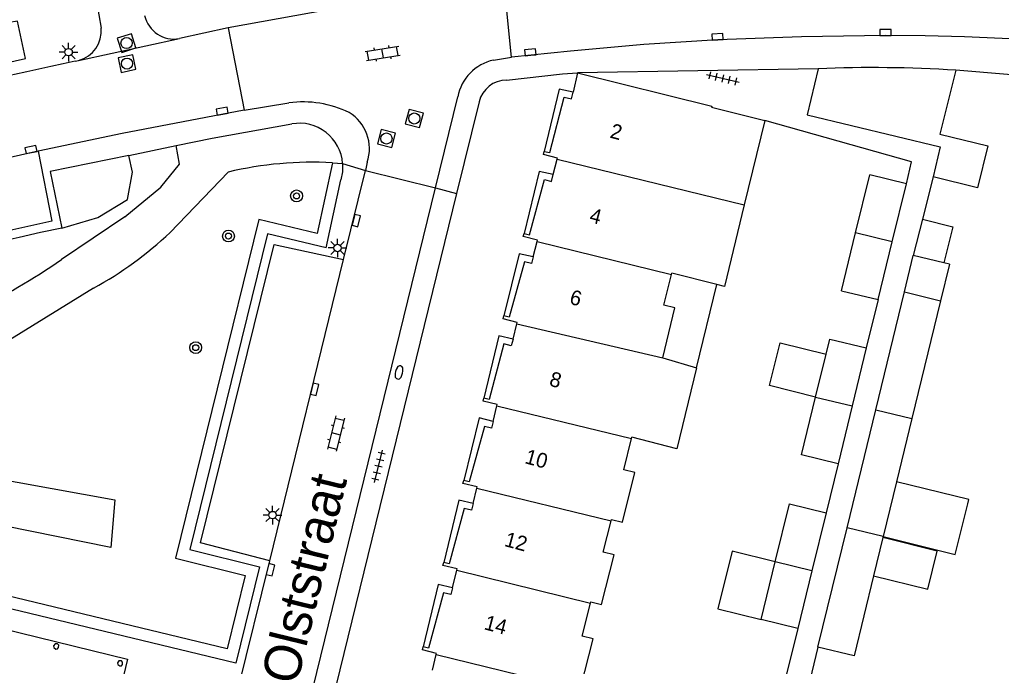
# Model space of a CAD drawing. Extents: x 125000 to 129004, y 397500 to 399008.
# Drawn here: x 127497 to 127563.1, y 398616.6 to 398660.1 of the extents above; entities that cross this region are included whole.
import ezdxf

# ---------------------------------------------------------------- set-up
doc = ezdxf.new("R2010")
doc.units = 0
for name, color, linetype in [('gg-afsc-erfafscheiding', 7, 'Continuous'), ('gg-afsc-muur', 7, 'Continuous'), ('gg-anno-huisnummerreeks BGT', 7, 'Continuous'), ('gg-anno-openbare ruimte label', 7, 'Continuous'), ('gg-bbg-bijgebouw', 7, 'Continuous'), ('gg-bbg-gedigitaliseerde bijgebouw', 7, 'Continuous'), ('gg-bbg-hoofdgebouw', 7, 'Continuous'), ('gg-bbg-luifel en loopbrug', 7, 'Continuous'), ('gg-bbg-onder overbouw', 7, 'Continuous'), ('gg-bbg-pand overbouw', 7, 'Continuous'), ('gg-bbg-pilaar onder overbouw', 7, 'Continuous'), ('gg-bbg-tussenscheiding', 7, 'Continuous'), ('gg-knt-onverhard', 7, 'Continuous'), ('gg-knt-verharding', 7, 'Continuous'), ('gg-knt-verharding nz', 7, 'Continuous'), ('gt-grn-groengrens', 7, 'Continuous'), ('gt-grn-weggrens', 7, 'Continuous'), ('gt-symb-boom', 7, 'Continuous'), ('gt-symb-brandkraan', 7, 'Continuous'), ('gt-symb-klinker verharding', 7, 'Continuous'), ('gt-symb-kolk', 7, 'Continuous'), ('gt-symb-lichtmast', 7, 'Continuous'), ('gt-symb-rioolschacht', 7, 'Continuous'), ('gt-symb-tegel verharding', 7, 'Continuous')]:
    doc.layers.add(name, color=color, linetype=linetype)

# ---------------------------------------------------------------- blocks, each defined once
blk = doc.blocks.new('gt0-KOLK')
at = {"layer": 'gt-symb-kolk'}
blk.add_lwpolyline([(0, 0), (0.375, 0), (0.375, 0.4), (-0.375, 0.4), (-0.375, 0), (0, 0)], dxfattribs=at)
blk = doc.blocks.new('gt0-TEG1')
at = {"layer": 'gt-symb-tegel verharding'}
for p, q in [((-1.125, 0), (1.125, 0)), ((-0.9, -0.25), (-0.9, 0.25)), ((-0.45, -0.25), (-0.45, 0.25)), ((0, -0.25), (0, 0.25)), ((0.45, -0.25), (0.45, 0.25)), ((0.9, -0.25), (0.9, 0.25))]:
    blk.add_line(p, q, dxfattribs=at)
blk = doc.blocks.new('gt0-KL1')
at = {"layer": 'gt-symb-klinker verharding'}
for p, q in [((-1.15, 0.3), (1.15, 0.3)), ((-1, -0.3), (-1, 0.3)), ((-0.5, 0.3), (-0.5, 0.45)), ((0, -0.3), (0, 0.3)), ((0.5, 0.3), (0.5, 0.45)), ((1, -0.3), (1, 0.3)), ((-1.15, -0.3), (1.15, -0.3)), ((-0.5, -0.45), (-0.5, -0.3)), ((0.5, -0.45), (0.5, -0.3))]:
    blk.add_line(p, q, dxfattribs=at)
blk = doc.blocks.new('gt0-LMAST')
at = {"layer": 'gt-symb-lichtmast'}
for p, q in [((-0.182, 0.173), (-0.447, 0.438)), ((-0.005, 0.246), (-0.005, 0.621)), ((0.172, 0.173), (0.437, 0.438)), ((-0.255, -0.004), (-0.63, -0.004)), ((-0.182, -0.181), (-0.447, -0.446)), ((-0.005, -0.254), (-0.005, -0.629)), ((0.437, -0.446), (0.172, -0.181)), ((0.245, -0.004), (0.62, -0.004))]:
    blk.add_line(p, q, dxfattribs=at)
blk.add_circle((-0.005, -0.004), 0.25, dxfattribs=at)
blk = doc.blocks.new('gt0-BR')
at = {"layer": 'gt-symb-brandkraan'}
for centre, radius, start, end in [((-0.244, 0), 0.206, 107.56694, 252.43307), ((0.599, -2.664), 3, 106.89205, 107.56694), ((0, -0.691), 0.938, 73.10799, 106.89205), ((-0.599, -2.664), 3, 72.43309, 73.10799), ((0.244, 0), 0.206, 287.56695, 72.43309), ((0.599, 2.664), 3, 252.43307, 253.10797), ((0, 0.691), 0.938, 253.10797, 286.89206), ((-0.599, 2.664), 3, 286.89206, 287.56695)]:
    blk.add_arc(centre, radius, start, end, dxfattribs=at)
blk = doc.blocks.new('gt0-RS')
at = {"layer": 'gt-symb-rioolschacht'}
blk.add_lwpolyline([(-0.5, -0.5), (0.5, -0.5), (0.5, 0.5), (-0.5, 0.5)], close=True, dxfattribs=at)
blk.add_circle((0, 0), 0.375, dxfattribs=at)
blk = doc.blocks.new('gt0-BOOM')
at = {"layer": 'gt-symb-boom'}
for radius in [0.4, 0.2]:
    blk.add_circle((0, 0), radius, dxfattribs=at)

msp = doc.modelspace()

# ---------------------------------------------------------------- linework, layer by layer
at = {"layer": 'gg-afsc-erfafscheiding'}
for p, q in [((127554.761, 398641.255), (127553.971, 398638)), ((127552.066, 398630.193), (127551.266, 398626.908)), ((127549.353, 398619.101), (127548.515, 398615.681))]:
    msp.add_line(p, q, dxfattribs=at)
at = {"layer": 'gg-afsc-muur'}
for p, q in [((127558.463, 398649.537), (127557.745, 398646.67)), ((127550.714, 398617.853), (127549.773, 398613.989))]:
    msp.add_line(p, q, dxfattribs=at)
for points in [[(127573.312, 398655.079), (127566.91, 398655.992), (127563.466, 398656.415), (127560.008, 398656.703)], [(127556.672, 398649.058), (127557.022, 398650.529), (127547.133, 398653.317)]]:
    msp.add_lwpolyline(points, dxfattribs=at)
at = {"layer": 'gg-bbg-bijgebouw'}
for p, q in [((127550.721, 398656.807), (127549.981, 398653.702)), ((127556.672, 398649.058), (127554.205, 398649.663)), ((127555.716, 398645.154), (127556.672, 398649.058)), ((127554.761, 398641.255), (127555.716, 398645.154)), ((127556.538, 398641.779), (127557.135, 398644.233)), ((127559.187, 398643.731), (127557.135, 398644.233)), ((127559.564, 398643.639), (127558.967, 398641.186)), ((127559.564, 398643.639), (127559.187, 398643.731)), ((127552.295, 398641.858), (127554.761, 398641.255)), ((127554.604, 398633.834), (127556.538, 398641.779)), ((127558.967, 398641.186), (127557.034, 398633.242)), ((127551.505, 398638.602), (127553.971, 398638)), ((127553.971, 398638), (127553.018, 398634.094)), ((127553.018, 398634.094), (127552.066, 398630.193)), ((127552.671, 398625.895), (127554.604, 398633.834)), ((127557.034, 398633.242), (127556, 398628.995)), ((127552.066, 398630.193), (127549.6, 398630.795)), ((127556, 398628.995), (127555.101, 398625.303)), ((127551.266, 398626.908), (127550.309, 398623.003)), ((127550.714, 398617.853), (127552.671, 398625.895)), ((127555.082, 398625.226), (127554.458, 398622.659)), ((127555.101, 398625.303), (127555.082, 398625.226)), ((127546.887, 398619.705), (127547.843, 398623.607)), ((127550.309, 398623.003), (127549.353, 398619.101)), ((127554.458, 398622.659), (127553.144, 398617.26)), ((127549.353, 398619.101), (127546.887, 398619.705)), ((127553.144, 398617.26), (127550.714, 398617.853))]:
    msp.add_line(p, q, dxfattribs=at)
for points in [[(127560.008, 398656.703), (127558.913, 398652.389), (127562.155, 398651.604), (127561.465, 398648.787), (127558.463, 398649.537)], [(127549.981, 398653.702), (127558.946, 398651.55), (127558.463, 398649.537)], [(127547.843, 398623.607), (127548.8, 398627.512), (127551.266, 398626.908)]]:
    msp.add_lwpolyline(points, dxfattribs=at)
msp.add_arc((127554.376, 398568.448), 88.435, 86.34836, 92.36844, dxfattribs=at)
at = {"layer": 'gg-bbg-gedigitaliseerde bijgebouw'}
for p, q in [((127553.249, 398645.758), (127554.205, 398649.663)), ((127552.295, 398641.858), (127553.249, 398645.758)), ((127551.257, 398637.586), (127551.505, 398638.602)), ((127550.552, 398634.696), (127551.257, 398637.586)), ((127549.6, 398630.795), (127550.552, 398634.696))]:
    msp.add_line(p, q, dxfattribs=at)
at = {"layer": 'gg-bbg-hoofdgebouw'}
for p, q in [((127534.518, 398656.534), (127534.229, 398655.219)), ((127543.55, 398654.207), (127547.133, 398653.317)), ((127547.133, 398653.317), (127545.754, 398647.635)), ((127532.893, 398649.678), (127533.15, 398650.705)), ((127531.542, 398644.139), (127531.798, 398645.176)), ((127540.85, 398642.96), (127540.871, 398643.048)), ((127543.908, 398642.278), (127540.871, 398643.048)), ((127530.183, 398638.599), (127530.438, 398639.637)), ((127540.263, 398637.336), (127542.533, 398636.66)), ((127528.834, 398633.054), (127529.089, 398634.1)), ((127538.155, 398631.897), (127538.177, 398631.985)), ((127527.492, 398627.525), (127527.737, 398628.561)), ((127526.104, 398621.845), (127526.39, 398623.028)), ((127524.76, 398616.305), (127525.005, 398617.358))]:
    msp.add_line(p, q, dxfattribs=at)
for points in [[(127534.518, 398656.534), (127543.569, 398654.285), (127543.55, 398654.207)], [(127533.15, 398650.705), (127533.172, 398650.793), (127532.228, 398651.035), (127532.279, 398651.236)], [(127545.754, 398647.635), (127544.423, 398642.147), (127543.908, 398642.278)], [(127531.798, 398645.176), (127531.82, 398645.264), (127530.874, 398645.503), (127530.925, 398645.709)], [(127540.263, 398637.336), (127541.082, 398640.694), (127540.344, 398640.873), (127540.85, 398642.96)], [(127530.438, 398639.637), (127530.46, 398639.725), (127529.514, 398639.963), (127529.565, 398640.167)], [(127542.533, 398636.66), (127541.201, 398631.217), (127538.177, 398631.985)], [(127529.089, 398634.1), (127529.111, 398634.188), (127528.164, 398634.423), (127528.214, 398634.627)], [(127536.783, 398626.361), (127536.805, 398626.449), (127537.543, 398626.265), (127538.376, 398629.621), (127537.638, 398629.803), (127538.155, 398631.897)], [(127527.737, 398628.561), (127527.758, 398628.649), (127526.81, 398628.876), (127526.859, 398629.075)], [(127535.4, 398620.817), (127535.422, 398620.905), (127536.149, 398620.723), (127536.988, 398624.077), (127536.26, 398624.258), (127536.783, 398626.361)], [(127526.39, 398623.028), (127526.411, 398623.116), (127525.462, 398623.353), (127525.513, 398623.557)], [(127533.978, 398615.16), (127534, 398615.248), (127534.727, 398615.064), (127535.571, 398618.417), (127534.844, 398618.599), (127535.4, 398620.817)], [(127525.005, 398617.358), (127525.023, 398617.435), (127524.078, 398617.666), (127524.128, 398617.872)]]:
    msp.add_lwpolyline(points, dxfattribs=at)
at = {"layer": 'gg-bbg-luifel en loopbrug'}
for p, q in [((127557.745, 398646.67), (127557.135, 398644.233)), ((127542.533, 398636.66), (127543.908, 398642.278))]:
    msp.add_line(p, q, dxfattribs=at)
for points in [[(127557.745, 398646.67), (127559.788, 398646.164), (127559.187, 398643.731)], [(127550.552, 398634.696), (127547.449, 398635.463), (127548.163, 398638.351), (127551.257, 398637.586)], [(127555.101, 398625.303), (127559.955, 398624.103), (127560.795, 398627.5), (127560.867, 398627.792), (127556, 398628.995)], [(127554.458, 398622.659), (127558.112, 398621.755), (127558.747, 398624.32), (127555.082, 398625.226)], [(127547.843, 398623.607), (127544.931, 398624.327), (127543.966, 398620.427), (127546.887, 398619.705)]]:
    msp.add_lwpolyline(points, dxfattribs=at)
at = {"layer": 'gg-bbg-onder overbouw'}
for points in [[(127532.279, 398651.236), (127532.651, 398651.154), (127533.632, 398654.888), (127534.128, 398654.782), (127534.229, 398655.219)], [(127530.925, 398645.709), (127531.295, 398645.619), (127532.29, 398649.347), (127532.776, 398649.223), (127532.893, 398649.678)], [(127531.542, 398644.139), (127531.431, 398643.684), (127530.95, 398643.796), (127529.933, 398640.074), (127529.565, 398640.167)], [(127530.183, 398638.599), (127530.064, 398638.146), (127529.572, 398638.271), (127528.585, 398634.54), (127528.214, 398634.627)], [(127528.834, 398633.054), (127528.727, 398632.601), (127528.251, 398632.714), (127527.23, 398628.992), (127526.859, 398629.075)], [(127527.492, 398627.525), (127527.381, 398627.074), (127526.89, 398627.191), (127525.879, 398623.467), (127525.513, 398623.557)], [(127526.104, 398621.845), (127525.988, 398621.397), (127525.496, 398621.517), (127524.498, 398617.789), (127524.128, 398617.872)]]:
    msp.add_lwpolyline(points, dxfattribs=at)
at = {"layer": 'gg-bbg-pand overbouw'}
for points in [[(127534.229, 398655.219), (127533.293, 398655.435), (127532.279, 398651.236)], [(127532.893, 398649.678), (127531.949, 398649.889), (127530.925, 398645.709)], [(127531.542, 398644.139), (127530.595, 398644.349), (127529.565, 398640.167)], [(127530.183, 398638.599), (127529.231, 398638.826), (127528.214, 398634.627)], [(127528.834, 398633.054), (127527.892, 398633.289), (127526.859, 398629.075)], [(127527.492, 398627.525), (127526.531, 398627.743), (127525.513, 398623.557)], [(127526.104, 398621.845), (127525.15, 398622.066), (127524.128, 398617.872)], [(127489.75, 398620.589), (127504.232, 398617.045), (127503.23, 398612.945)]]:
    msp.add_lwpolyline(points, dxfattribs=at)
at = {"layer": 'gg-bbg-pilaar onder overbouw'}
for points in [[(127499.394, 398617.726), (127499.506, 398617.742), (127499.588, 398617.822), (127499.59, 398617.988), (127499.51, 398618.07), (127499.344, 398618.072), (127499.244, 398617.938), (127499.26, 398617.826), (127499.394, 398617.726)], [(127503.7, 398616.587), (127503.812, 398616.603), (127503.894, 398616.683), (127503.896, 398616.849), (127503.816, 398616.931), (127503.65, 398616.933), (127503.55, 398616.799), (127503.566, 398616.687), (127503.7, 398616.587)]]:
    msp.add_lwpolyline(points, dxfattribs=at)
at = {"layer": 'gg-bbg-tussenscheiding'}
for p, q in [((127533.15, 398650.705), (127545.754, 398647.635)), ((127555.716, 398645.154), (127553.249, 398645.758)), ((127531.798, 398645.176), (127540.85, 398642.96)), ((127556.538, 398641.779), (127558.967, 398641.186)), ((127530.438, 398639.637), (127540.263, 398637.336)), ((127550.552, 398634.696), (127553.018, 398634.094)), ((127529.089, 398634.1), (127538.155, 398631.897)), ((127554.604, 398633.834), (127557.034, 398633.242)), ((127527.737, 398628.561), (127536.783, 398626.361)), ((127555.101, 398625.303), (127552.671, 398625.895)), ((127526.39, 398623.028), (127535.4, 398620.817)), ((127550.309, 398623.003), (127547.843, 398623.607)), ((127525.005, 398617.358), (127533.978, 398615.16))]:
    msp.add_line(p, q, dxfattribs=at)
at = {"layer": 'gg-knt-onverhard'}
for p, q in [((127518.019, 398650.474), (127518.71, 398650.431)), ((127511.005, 398649.848), (127507.086, 398645.783)), ((127504.053, 398646.826), (127499.772, 398643.967)), ((127501.942, 398642.034), (127496.299, 398638.547))]:
    msp.add_line(p, q, dxfattribs=at)
msp.add_lwpolyline([(127504.053, 398646.826), (127506.457, 398648.833), (127507.714, 398650.376), (127507.508, 398651.63)], dxfattribs=at)
for centre, radius, start, end in [((127516.685, 398625.809), 24.701, 86.90517, 103.29511), ((127490.18, 398663.576), 24.544, 298.63436, 313.53554), ((127479.518, 398672.345), 34.864, 282.69945, 305.5174)]:
    msp.add_arc(centre, radius, start, end, dxfattribs=at)
at = {"layer": 'gg-knt-verharding'}
for p, q in [((127530.081, 398657.583), (127529.589, 398662.522)), ((127502.146, 398661.345), (127502.46, 398659.548)), ((127511.002, 398659.553), (127507.719, 398658.838)), ((127511.002, 398659.553), (127512.073, 398654.027)), ((127500.934, 398657.357), (127507.719, 398658.838)), ((127500.703, 398657.307), (127500.934, 398657.357)), ((127527.896, 398654.581), (127526.385, 398648.41)), ((127504.308, 398650.974), (127507.508, 398651.63)), ((127498.2, 398651.244), (127499.132, 398646.532)), ((127518.763, 398643.948), (127520.253, 398649.95)), ((127520.253, 398649.95), (127524.953, 398648.782)), ((127509.166, 398584.19), (127524.953, 398648.782)), ((127517.591, 398644.734), (127518.588, 398649.323)), ((127509.955, 398608.058), (127513.796, 398623.67))]:
    msp.add_line(p, q, dxfattribs=at)
for points in [[(127529.589, 398662.522), (127524.911, 398661.947), (127517.734, 398660.779), (127511.002, 398659.553)], [(127495.238, 398657.028), (127497.363, 398657.498), (127496.806, 398660.002), (127496.26, 398659.912)], [(127590.016, 398655.736), (127587.995, 398656.271), (127581.225, 398657.306), (127576.599, 398657.899), (127571.127, 398658.365), (127565.648, 398658.727), (127560.587, 398658.958), (127557.924, 398659.03), (127555.261, 398659.045), (127549.612, 398658.951), (127543.965, 398658.752), (127538.998, 398658.439), (127534.042, 398657.992), (127530.081, 398657.583)], [(127529.75, 398656.039), (127533.516, 398656.461), (127534.518, 398656.534)], [(127512.073, 398654.027), (127503.866, 398652.439), (127498.2, 398651.244)], [(127507.508, 398651.63), (127509.929, 398652.126), (127515.292, 398653.09)], [(127504.308, 398650.974), (127499.009, 398649.888), (127499.795, 398646.074)], [(127518.71, 398650.431), (127518.707, 398649.871), (127518.588, 398649.323)], [(127526.385, 398648.41), (127516.35, 398607.438), (127521.195, 398606.27)], [(127517.591, 398644.734), (127513.656, 398645.687), (127508.428, 398624.424), (127513.122, 398623.265), (127511.521, 398616.775), (127490.081, 398621.942)], [(127513.796, 398623.67), (127509.133, 398624.868), (127514.089, 398644.978), (127518.763, 398643.948)]]:
    msp.add_lwpolyline(points, dxfattribs=at)
for centre, radius, start, end in [((127507.351, 398660.829), 2.025, 192.78603, 280.47957), ((127500.371, 398659.376), 2.096, 285.57711, 4.70958), ((127549.802, 398422.428), 239.956, 101.80698, 114.55555), ((127529.757, 398654.123), 1.916, 90.19567, 166.1679), ((127515.803, 398650.221), 2.914, 4.13116, 100.10727), ((127542.376, 398443.31), 207.772, 102.01281, 114.82348), ((127542.026, 398443.986), 206.453, 101.80336, 114.85338)]:
    msp.add_arc(centre, radius, start, end, dxfattribs=at)
at = {"layer": 'gg-knt-verharding nz'}
for p, q in [((127528.866, 398657.387), (127530.081, 398657.583)), ((127524.953, 398648.782), (127526.464, 398654.908)), ((127512.073, 398654.027), (127515.097, 398654.51)), ((127520.365, 398650.51), (127520.253, 398649.95)), ((127513.796, 398623.67), (127518.763, 398643.948))]:
    msp.add_line(p, q, dxfattribs=at)
msp.add_lwpolyline([(127498.2, 398651.244), (127492.724, 398650.025), (127487.703, 398648.801), (127482.047, 398647.144), (127475.264, 398645.026), (127469.482, 398642.955), (127463.729, 398640.802), (127458.626, 398638.665), (127453.103, 398636.24)], dxfattribs=at)
for centre, radius, start, end in [((127529.529, 398654.342), 3.116, 102.27439, 169.5332), ((127516.038, 398647.453), 7.12, 64.11116, 97.59795), ((127517.667, 398651.424), 2.848, 341.28156, 58.70114)]:
    msp.add_arc(centre, radius, start, end, dxfattribs=at)
at = {"layer": 'gt-grn-groengrens'}
for points in [[(127499.795, 398646.074), (127502.227, 398646.793), (127504.227, 398647.994), (127504.552, 398649.845), (127504.308, 398650.974)], [(127518.019, 398650.474), (127516.983, 398645.704), (127513.069, 398646.652), (127507.46, 398623.839), (127512.154, 398622.68), (127510.935, 398617.739), (127490.27, 398622.719), (127490.2, 398622.428)], [(127483.465, 398628.536), (127483.856, 398631.297), (127503.376, 398627.777), (127503.092, 398624.554), (127483.465, 398628.536)]]:
    msp.add_lwpolyline(points, dxfattribs=at)
at = {"layer": 'gt-grn-weggrens'}
for p, q in [((127550.721, 398656.807), (127534.518, 398656.534)), ((127518.71, 398650.431), (127520.253, 398649.95)), ((127524.953, 398648.782), (127526.385, 398648.41))]:
    msp.add_line(p, q, dxfattribs=at)

# ---------------------------------------------------------------- block references
at = {"layer": 'gt-symb-boom'}
for p in [(127515.605, 398648.24), (127511.022, 398645.539), (127508.815, 398638.023)]:
    msp.add_blockref('gt0-BOOM', p, dxfattribs=at)
at = {"layer": 'gt-symb-brandkraan', "rotation": -103.77214543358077}
msp.add_blockref('gt0-BR', (127522.506, 398636.352), dxfattribs=at)
at = {"layer": 'gt-symb-klinker verharding'}
for p, rotation in [((127521.404, 398657.843), 9.094804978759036), ((127518.259, 398632.232), -104.18918015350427)]:
    msp.add_blockref('gt0-KL1', p, dxfattribs=dict(at, rotation=rotation))
at = {"layer": 'gt-symb-kolk'}
for p, rotation in [((127555.261, 398659.045), -0.1718868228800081), ((127543.965, 398658.752), 3.036868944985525), ((127531.37, 398657.71), 5.334440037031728), ((127510.631, 398653.752), 11.006664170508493), ((127497.765, 398651.163), 11.29870020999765), ((127519.435, 398646.63), -104.06403671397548), ((127516.636, 398635.265), -103.77214543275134), ((127513.66, 398623.117), -103.88341803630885)]:
    msp.add_blockref('gt0-KOLK', p, dxfattribs=dict(at, rotation=rotation))
at = {"layer": 'gt-symb-lichtmast'}
for p in [(127500.263, 398657.93), (127518.371, 398644.739), (127513.995, 398626.751)]:
    msp.add_blockref('gt0-LMAST', p, dxfattribs=at)
at = {"layer": 'gt-symb-rioolschacht'}
for p, rotation in [((127504.159, 398658.533), -72.59811208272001), ((127504.191, 398657.153), -78.11724113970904), ((127523.534, 398653.456), -104.82810852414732), ((127521.658, 398652.106), -104.3002774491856)]:
    msp.add_blockref('gt0-RS', p, dxfattribs=dict(at, rotation=rotation))
at = {"layer": 'gt-symb-tegel verharding'}
for p, rotation in [((127544.311, 398656.155), -13.174926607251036), ((127521.123, 398630.025), 76.22785456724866)]:
    msp.add_blockref('gt0-TEG1', p, dxfattribs=dict(at, rotation=rotation))

# ---------------------------------------------------------------- texts
at = {"layer": 'gg-anno-huisnummerreeks BGT'}
for s, rotation, p in [('2', 345.3, (127536.653, 398652.176)), ('4', 345, (127535.267, 398646.497)), ('6', 344.7, (127533.927, 398640.991)), ('8', 345.2, (127532.567, 398635.474)), ('10', 344.6, (127530.917, 398630.252)), ('12', 344.8, (127529.546, 398624.673)), ('14', 345, (127528.178, 398619.068))]:
    msp.add_text(s, height=1, rotation=rotation, dxfattribs=at).set_placement(p)
at = {"layer": 'gg-anno-openbare ruimte label'}
msp.add_text('Olststraat', height=2.5, rotation=76.3, dxfattribs=at).set_placement((127515.626, 398615.236))

doc.saveas('drawing.dxf')
